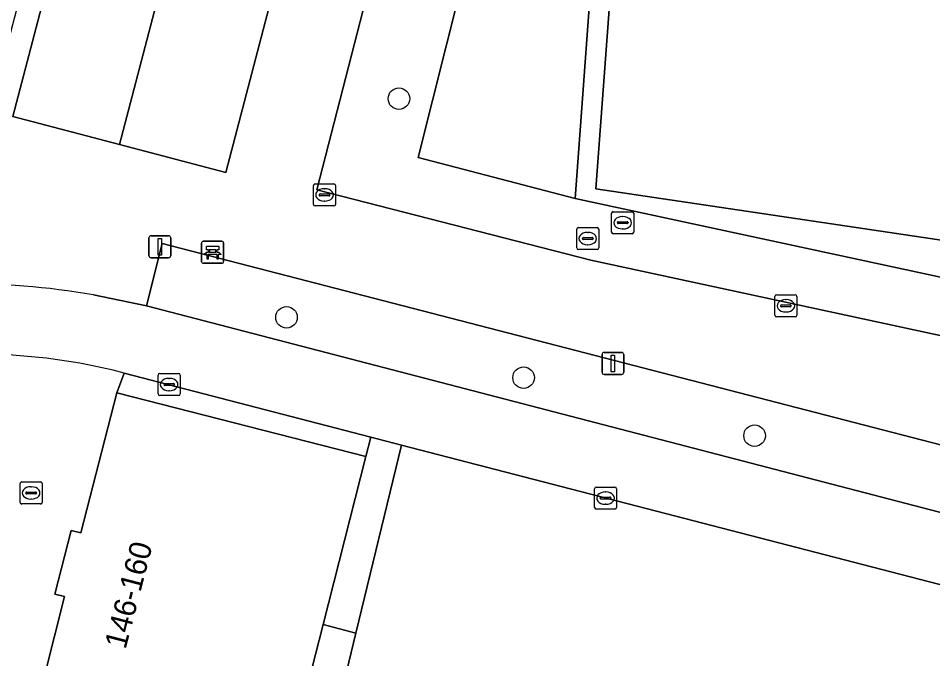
# Model space of a CAD drawing. Extents: x 163683 to 164494, y 382709 to 383872.
# Drawn here: x 164078.91 to 164120.38, y 383255.37 to 383284.39 of the extents above; entities that cross this region are included whole.
import ezdxf

# ---------------------------------------------------------------- set-up
doc = ezdxf.new("R2010")
doc.units = 0
for name, color, linetype in [('IMGEO_Bank', 7, 'Continuous'), ('IMGEO_Boom', 7, 'Continuous'), ('IMGEO_Groenvoorziening', 7, 'Continuous'), ('IMGEO_Kolk', 7, 'Continuous'), ('IMGEO_Lichtmast', 7, 'Continuous'), ('IMGEO_Pand', 7, 'Continuous'), ('IMGEO_Pand_nummerreeks', 7, 'Continuous'), ('IMGEO_Rijbaan_lokaal_open', 7, 'Continuous'), ('IMGEO_Rioolput', 7, 'Continuous'), ('IMGEO_Voetpad_op_trap', 7, 'Continuous'), ('IMGEO_Voetpad_open', 7, 'Continuous')]:
    doc.layers.add(name, color=color, linetype=linetype)

msp = doc.modelspace()

# ---------------------------------------------------------------- linework, layer by layer
at = {"layer": 'IMGEO_Bank'}
for p, q in [((164087.295, 383274.287), (164088.136, 383274.287)), ((164088.136, 383274.287), (164087.295, 383274.287)), ((164087.22, 383273.362), (164087.22, 383274.203)), ((164087.22, 383274.203), (164087.22, 383273.362)), ((164087.529, 383273.793), (164087.529, 383273.899)), ((164087.573, 383273.899), (164087.573, 383273.793)), ((164087.861, 383273.905), (164087.579, 383273.905)), ((164087.867, 383273.793), (164087.867, 383273.899)), ((164087.911, 383273.899), (164087.911, 383273.793)), ((164088.22, 383274.212), (164088.22, 383273.371)), ((164088.22, 383273.371), (164088.22, 383274.212)), ((164087.917, 383273.685), (164087.524, 383273.685)), ((164087.579, 383273.787), (164087.861, 383273.787)), ((164088.145, 383273.287), (164087.304, 383273.287)), ((164087.304, 383273.287), (164088.145, 383273.287))]:
    msp.add_line(p, q, dxfattribs=at)
for points in [[(164087.523, 383273.905), (164087.437, 383273.905), (164087.437, 383274.066), (164088, 383274.066), (164088, 383273.905), (164087.917, 383273.905)], [(164087.467, 383273.685), (164087.325, 383273.685), (164087.437, 383273.787), (164087.523, 383273.787)], [(164087.517, 383273.678), (164087.517, 383273.471), (164087.474, 383273.471), (164087.474, 383273.678)], [(164087.917, 383273.787), (164088, 383273.787), (164088.112, 383273.685), (164087.973, 383273.685)], [(164087.967, 383273.678), (164087.967, 383273.471), (164087.923, 383273.471), (164087.923, 383273.678)]]:
    msp.add_lwpolyline(points, dxfattribs=at)
for centre, radius, start, end in [((164087.298, 383274.209), 0.0779, 92.4484, 184.2845), ((164087.298, 383274.209), 0.0779, 92.4484, 184.2845), ((164088.142, 383274.209), 0.0779, 2.4484, 94.2845), ((164088.142, 383274.209), 0.0779, 2.4484, 94.2845), ((164087.522, 383273.898), 0.00671, 2.8957, 87.1043), ((164087.579, 383273.898), 0.00671, 92.8957, 177.1043), ((164087.861, 383273.898), 0.00671, 2.8957, 87.1043), ((164087.918, 383273.898), 0.00671, 92.8957, 177.1043), ((164087.467, 383273.678), 0.00671, 2.8957, 87.1043), ((164087.524, 383273.678), 0.00671, 92.8957, 177.1043), ((164087.522, 383273.794), 0.00671, 272.8957, 357.1043), ((164087.579, 383273.794), 0.00671, 182.8957, 267.1043), ((164087.861, 383273.794), 0.00671, 272.8957, 357.1043), ((164087.918, 383273.794), 0.00671, 182.8957, 267.1043), ((164087.916, 383273.678), 0.00671, 2.8957, 87.1043), ((164087.973, 383273.678), 0.00671, 92.8957, 177.1043), ((164087.298, 383273.365), 0.0779, 182.4484, 274.2845), ((164087.298, 383273.365), 0.0779, 182.4484, 274.2845), ((164088.142, 383273.365), 0.0779, 272.4484, 4.2845), ((164088.142, 383273.365), 0.0779, 272.4484, 4.2845)]:
    msp.add_arc(centre, radius, start, end, dxfattribs=at)
at = {"layer": 'IMGEO_Boom'}
for centre in [(164096.172, 383280.748), (164091.074, 383270.838), (164101.825, 383268.106), (164112.302, 383265.477)]:
    msp.add_circle(centre, 0.489, dxfattribs=at)
at = {"layer": 'IMGEO_Groenvoorziening'}
for points in [[(164082.726, 383295.459), (164078.661, 383279.939), (164083.497, 383278.668), (164087.565, 383294.203)], [(164088.328, 383277.399), (164092.391, 383292.951), (164087.565, 383294.203), (164083.497, 383278.668)], [(164104.165, 383276.221), (164097.05, 383278.083), (164100.264, 383290.889), (164096.377, 383291.894), (164092.452, 383276.624), (164104.87, 383273.428), (164157.09, 383262.182), (164159.765, 383264.084), (164160.049, 383266.117), (164152.429, 383266.819), (164144.47, 383267.553)], [(164105.146, 383289.627), (164100.264, 383290.889), (164097.05, 383278.083), (164104.165, 383276.221)], [(164125.123, 383263.925), (164085.439, 383274.191), (164084.726, 383271.367), (164124.347, 383261.058)], [(164083.709, 383268.31), (164083.373, 383267.424), (164094.678, 383264.537), (164094.904, 383265.411)], [(164120.646, 383250), (164123.272, 383257.038), (164123.622, 383257.976), (164096.288, 383265.053), (164094.222, 383256.527), (164090.371, 383240.637), (164088.728, 383241.035), (164087.976, 383238.019), (164090.482, 383237.371), (164092.518, 383236.844), (164113.599, 383231.393), (164114.133, 383232.549)]]:
    msp.add_lwpolyline(points, close=True, dxfattribs=at)
at = {"layer": 'IMGEO_Kolk'}
for p, q in [((164092.296, 383275.96), (164092.296, 383276.812)), ((164092.371, 383276.886), (164093.223, 383276.886)), ((164093.297, 383276.812), (164093.297, 383275.96)), ((164092.555, 383276.38), (164092.555, 383276.392)), ((164092.993, 383276.343), (164092.595, 383276.343)), ((164092.598, 383276.429), (164092.996, 383276.429)), ((164092.784, 383276.666), (164092.809, 383276.666)), ((164093.039, 383276.392), (164093.039, 383276.38)), ((164093.223, 383275.886), (164092.371, 383275.886)), ((164092.807, 383276.106), (164092.782, 383276.106)), ((164113.222, 383270.935), (164113.222, 383271.787)), ((164113.297, 383271.861), (164114.149, 383271.861)), ((164114.223, 383271.787), (164114.223, 383270.935)), ((164113.481, 383271.355), (164113.481, 383271.367)), ((164113.524, 383271.404), (164113.922, 383271.404)), ((164113.71, 383271.641), (164113.735, 383271.641)), ((164113.965, 383271.367), (164113.965, 383271.355)), ((164113.919, 383271.318), (164113.521, 383271.318)), ((164113.733, 383271.081), (164113.708, 383271.081)), ((164114.149, 383270.861), (164113.297, 383270.861)), ((164085.249, 383267.368), (164085.249, 383268.22)), ((164085.324, 383268.294), (164086.176, 383268.294)), ((164085.737, 383268.074), (164085.762, 383268.074)), ((164086.25, 383268.22), (164086.25, 383267.368)), ((164085.508, 383267.788), (164085.508, 383267.8)), ((164085.946, 383267.751), (164085.548, 383267.751)), ((164085.551, 383267.837), (164085.949, 383267.837)), ((164085.992, 383267.8), (164085.992, 383267.788)), ((164086.176, 383267.294), (164085.324, 383267.294)), ((164085.76, 383267.514), (164085.735, 383267.514)), ((164105.042, 383262.222), (164105.042, 383263.074)), ((164105.117, 383263.148), (164105.969, 383263.148)), ((164106.043, 383263.074), (164106.043, 383262.222)), ((164105.301, 383262.642), (164105.301, 383262.654)), ((164105.344, 383262.691), (164105.742, 383262.691)), ((164105.53, 383262.928), (164105.555, 383262.928)), ((164105.785, 383262.654), (164105.785, 383262.642)), ((164105.739, 383262.605), (164105.341, 383262.605)), ((164105.553, 383262.368), (164105.528, 383262.368)), ((164105.969, 383262.148), (164105.117, 383262.148))]:
    msp.add_line(p, q, dxfattribs=at)
for points in [[(164092.296, 383275.96), (164092.296, 383276.812)], [(164092.371, 383276.886), (164093.223, 383276.886)], [(164093.297, 383276.812), (164093.297, 383275.96)], [(164093.223, 383275.886), (164092.371, 383275.886)], [(164113.222, 383270.935), (164113.222, 383271.787)], [(164113.297, 383271.861), (164114.149, 383271.861)], [(164114.223, 383271.787), (164114.223, 383270.935)], [(164114.149, 383270.861), (164113.297, 383270.861)], [(164085.249, 383267.368), (164085.249, 383268.22)], [(164085.324, 383268.294), (164086.176, 383268.294)], [(164086.25, 383268.22), (164086.25, 383267.368)], [(164086.176, 383267.294), (164085.324, 383267.294)], [(164105.042, 383262.222), (164105.042, 383263.074)], [(164105.117, 383263.148), (164105.969, 383263.148)], [(164106.043, 383263.074), (164106.043, 383262.222)], [(164105.969, 383262.148), (164105.117, 383262.148)]]:
    msp.add_lwpolyline(points, dxfattribs=at)
for centre, radius, start, end in [((164092.373, 383276.81), 0.0765, 91.552, 178.448), ((164092.373, 383276.81), 0.0765, 91.552, 178.448), ((164093.221, 383276.81), 0.0765, 1.552, 88.448), ((164093.221, 383276.81), 0.0765, 1.552, 88.448), ((164092.595, 383276.389), 0.0403, 85.8775, 175.7526), ((164092.592, 383276.379), 0.0366, 178.938, 274.7102), ((164092.996, 383276.386), 0.043, 264.8664, 352.4533), ((164093, 383276.391), 0.0386, 1.7309, 96.639), ((164092.373, 383275.962), 0.0765, 181.552, 268.448), ((164092.373, 383275.962), 0.0765, 181.552, 268.448), ((164093.221, 383275.962), 0.0765, 271.552, 358.448), ((164093.221, 383275.962), 0.0765, 271.552, 358.448), ((164113.299, 383271.785), 0.0765, 91.552, 178.448), ((164113.299, 383271.785), 0.0765, 91.552, 178.448), ((164114.147, 383271.785), 0.0765, 1.552, 88.448), ((164114.147, 383271.785), 0.0765, 1.552, 88.448), ((164113.521, 383271.364), 0.0403, 85.8775, 175.7526), ((164113.518, 383271.354), 0.0366, 178.938, 274.7102), ((164113.922, 383271.361), 0.043, 264.8664, 352.4533), ((164113.926, 383271.366), 0.0386, 1.7309, 96.639), ((164113.299, 383270.937), 0.0765, 181.552, 268.448), ((164113.299, 383270.937), 0.0765, 181.552, 268.448), ((164114.147, 383270.937), 0.0765, 271.552, 358.448), ((164114.147, 383270.937), 0.0765, 271.552, 358.448), ((164085.326, 383268.218), 0.0765, 91.552, 178.448), ((164085.326, 383268.218), 0.0765, 91.552, 178.448), ((164086.174, 383268.218), 0.0765, 1.552, 88.448), ((164086.174, 383268.218), 0.0765, 1.552, 88.448), ((164085.548, 383267.797), 0.0403, 85.8775, 175.7526), ((164085.545, 383267.787), 0.0366, 178.938, 274.7102), ((164085.949, 383267.794), 0.043, 264.8664, 352.4533), ((164085.953, 383267.799), 0.0386, 1.7309, 96.639), ((164085.326, 383267.37), 0.0765, 181.552, 268.448), ((164085.326, 383267.37), 0.0765, 181.552, 268.448), ((164086.174, 383267.37), 0.0765, 271.552, 358.448), ((164086.174, 383267.37), 0.0765, 271.552, 358.448), ((164105.119, 383263.072), 0.0765, 91.552, 178.448), ((164105.119, 383263.072), 0.0765, 91.552, 178.448), ((164105.967, 383263.072), 0.0765, 1.552, 88.448), ((164105.967, 383263.072), 0.0765, 1.552, 88.448), ((164105.341, 383262.651), 0.0403, 85.8775, 175.7526), ((164105.338, 383262.641), 0.0366, 178.938, 274.7102), ((164105.742, 383262.648), 0.043, 264.8664, 352.4533), ((164105.746, 383262.653), 0.0386, 1.7309, 96.639), ((164105.119, 383262.224), 0.0765, 181.552, 268.448), ((164105.119, 383262.224), 0.0765, 181.552, 268.448), ((164105.967, 383262.224), 0.0765, 271.552, 358.448), ((164105.967, 383262.224), 0.0765, 271.552, 358.448)]:
    msp.add_arc(centre, radius, start, end, dxfattribs=at)
for centre, major_axis, ratio, start_param, end_param in [((164092.783, 383276.386), (-0.387, 0.002), 0.722429, 4.712389, 7.853982), ((164092.808, 383276.386), (-0.39, 0.002), 0.717154, 1.570796, 4.712389), ((164113.709, 383271.361), (-0.387, 0.002), 0.722429, 4.712389, 7.853982), ((164113.734, 383271.361), (-0.39, 0.002), 0.717154, 1.570796, 4.712389), ((164085.736, 383267.794), (-0.387, 0.002), 0.722429, 4.712389, 7.853982), ((164085.761, 383267.794), (-0.39, 0.002), 0.717154, 1.570796, 4.712389), ((164105.529, 383262.648), (-0.387, 0.002), 0.722429, 4.712389, 7.853982), ((164105.554, 383262.648), (-0.39, 0.002), 0.717154, 1.570796, 4.712389)]:
    msp.add_ellipse(centre, major_axis=major_axis, ratio=ratio, start_param=start_param, end_param=end_param, dxfattribs=at)
at = {"layer": 'IMGEO_Lichtmast'}
for p, q in [((164084.83, 383273.636), (164084.83, 383274.436)), ((164084.83, 383274.436), (164084.83, 383273.636)), ((164084.93, 383274.536), (164085.72, 383274.536)), ((164085.72, 383274.536), (164084.93, 383274.536)), ((164085.82, 383274.436), (164085.82, 383273.636)), ((164085.82, 383273.636), (164085.82, 383274.436)), ((164085.72, 383273.536), (164084.93, 383273.536)), ((164084.93, 383273.536), (164085.72, 383273.536)), ((164105.482, 383269.249), (164106.272, 383269.249)), ((164106.272, 383269.249), (164105.482, 383269.249)), ((164105.382, 383268.349), (164105.382, 383269.149)), ((164105.382, 383269.149), (164105.382, 383268.349)), ((164106.372, 383269.149), (164106.372, 383268.349)), ((164106.372, 383268.349), (164106.372, 383269.149)), ((164106.272, 383268.249), (164105.482, 383268.249)), ((164105.482, 383268.249), (164106.272, 383268.249))]:
    msp.add_line(p, q, dxfattribs=at)
for points in [[(164085.25, 383274.411), (164085.4, 383274.411), (164085.4, 383273.661), (164085.25, 383273.661), (164085.25, 383274.411)], [(164105.802, 383269.124), (164105.952, 383269.124), (164105.952, 383268.374), (164105.802, 383268.374), (164105.802, 383269.124)]]:
    msp.add_lwpolyline(points, dxfattribs=at)
for centre, start, end in [((164084.93, 383274.436), 90, 180), ((164084.93, 383274.436), 90, 180), ((164085.72, 383274.436), 0, 90), ((164085.72, 383274.436), 360, 90), ((164084.93, 383273.636), 180, 270), ((164084.93, 383273.636), 180, 270), ((164085.72, 383273.636), 270, 0), ((164085.72, 383273.636), 270, 0), ((164105.482, 383269.149), 90, 180), ((164105.482, 383269.149), 90, 180), ((164106.272, 383269.149), 0, 90), ((164106.272, 383269.149), 360, 90), ((164105.482, 383268.349), 180, 270), ((164105.482, 383268.349), 180, 270), ((164106.272, 383268.349), 270, 0), ((164106.272, 383268.349), 270, 0)]:
    msp.add_arc(centre, 0.1, start, end, dxfattribs=at)
at = {"layer": 'IMGEO_Pand'}
msp.add_lwpolyline([(164106.517, 383295.769), (164105.106, 383276.669), (164152.837, 383269.576), (164154.457, 383280.534), (164149.581, 383281.003), (164150.192, 383285.109)], dxfattribs=at)
msp.add_lwpolyline([(164079.651, 383252.859), (164090.965, 383250), (164092.732, 383256.916), (164094.678, 383264.537), (164083.373, 383267.424), (164081.75, 383261.072), (164081.309, 383261.185), (164080.57, 383258.293), (164080.997, 383258.184)], close=True, dxfattribs=at)
at = {"layer": 'IMGEO_Rijbaan_lokaal_open'}
for points in [[(164084.726, 383271.367), (164082.321, 383271.854)], [(164271.701, 383222.816), (164268.729, 383223.586), (164261.081, 383225.568), (164257.211, 383226.591), (164216.897, 383237.018), (164213.023, 383237.975), (164172.813, 383248.485), (164168.945, 383249.5), (164163.294, 383250.964), (164159.824, 383251.896), (164128.56, 383259.97), (164124.347, 383261.058), (164084.726, 383271.367)], [(164083.709, 383268.31), (164094.904, 383265.411), (164096.288, 383265.053), (164123.622, 383257.976), (164127.773, 383256.901), (164139.072, 383253.976), (164139.075, 383253.975), (164140.374, 383253.639), (164144.135, 383252.665), (164159.002, 383248.816), (164162.51, 383247.908)]]:
    msp.add_lwpolyline(points, dxfattribs=at)
for centre, radius, start, end in [((164076.751, 383240.393), 31.95, 79.9604, 91.3777), ((164077.169, 383243.67), 25.494, 75.135, 93.5957)]:
    msp.add_arc(centre, radius, start, end, dxfattribs=at)
at = {"layer": 'IMGEO_Rioolput'}
for p, q in [((164105.819, 383274.702), (164105.819, 383275.554)), ((164105.894, 383275.628), (164106.746, 383275.628)), ((164106.82, 383275.554), (164106.82, 383274.702)), ((164106.078, 383275.122), (164106.078, 383275.134)), ((164106.516, 383275.085), (164106.118, 383275.085)), ((164106.121, 383275.171), (164106.519, 383275.171)), ((164106.307, 383275.408), (164106.332, 383275.408)), ((164106.562, 383275.134), (164106.562, 383275.122)), ((164104.234, 383273.982), (164104.234, 383274.834)), ((164104.309, 383274.908), (164105.161, 383274.908)), ((164104.722, 383274.688), (164104.747, 383274.688)), ((164105.235, 383274.834), (164105.235, 383273.982)), ((164106.33, 383274.848), (164106.305, 383274.848)), ((164104.493, 383274.402), (164104.493, 383274.414)), ((164104.931, 383274.365), (164104.533, 383274.365)), ((164104.536, 383274.451), (164104.934, 383274.451)), ((164104.977, 383274.414), (164104.977, 383274.402)), ((164106.746, 383274.628), (164105.894, 383274.628)), ((164105.161, 383273.908), (164104.309, 383273.908)), ((164104.745, 383274.128), (164104.72, 383274.128)), ((164078.989, 383262.454), (164078.989, 383263.306)), ((164079.064, 383263.38), (164079.916, 383263.38)), ((164079.477, 383263.16), (164079.502, 383263.16)), ((164079.99, 383263.306), (164079.99, 383262.454)), ((164079.248, 383262.874), (164079.248, 383262.886)), ((164079.686, 383262.837), (164079.288, 383262.837)), ((164079.291, 383262.923), (164079.689, 383262.923)), ((164079.732, 383262.886), (164079.732, 383262.874)), ((164079.916, 383262.38), (164079.064, 383262.38)), ((164079.5, 383262.6), (164079.475, 383262.6))]:
    msp.add_line(p, q, dxfattribs=at)
for points in [[(164105.819, 383274.702), (164105.819, 383275.554)], [(164105.894, 383275.628), (164106.746, 383275.628)], [(164106.82, 383275.554), (164106.82, 383274.702)], [(164104.234, 383273.982), (164104.234, 383274.834)], [(164104.309, 383274.908), (164105.161, 383274.908)], [(164105.235, 383274.834), (164105.235, 383273.982)], [(164106.746, 383274.628), (164105.894, 383274.628)], [(164105.161, 383273.908), (164104.309, 383273.908)], [(164078.989, 383262.454), (164078.989, 383263.306)], [(164079.064, 383263.38), (164079.916, 383263.38)], [(164079.99, 383263.306), (164079.99, 383262.454)], [(164079.916, 383262.38), (164079.064, 383262.38)]]:
    msp.add_lwpolyline(points, dxfattribs=at)
for centre, radius, start, end in [((164105.896, 383275.552), 0.0765, 91.552, 178.448), ((164105.896, 383275.552), 0.0765, 91.552, 178.448), ((164106.744, 383275.552), 0.0765, 1.552, 88.448), ((164106.744, 383275.552), 0.0765, 1.552, 88.448), ((164106.118, 383275.131), 0.0403, 85.8775, 175.7526), ((164106.115, 383275.121), 0.0366, 178.938, 274.7102), ((164106.519, 383275.128), 0.043, 264.8664, 352.4533), ((164106.523, 383275.133), 0.0386, 1.7309, 96.639), ((164104.311, 383274.832), 0.0765, 91.552, 178.448), ((164104.311, 383274.832), 0.0765, 91.552, 178.448), ((164105.159, 383274.832), 0.0765, 1.552, 88.448), ((164105.159, 383274.832), 0.0765, 1.552, 88.448), ((164105.896, 383274.704), 0.0765, 181.552, 268.448), ((164105.896, 383274.704), 0.0765, 181.552, 268.448), ((164106.744, 383274.704), 0.0765, 271.552, 358.448), ((164106.744, 383274.704), 0.0765, 271.552, 358.448), ((164104.533, 383274.411), 0.0403, 85.8775, 175.7526), ((164104.53, 383274.401), 0.0366, 178.938, 274.7102), ((164104.934, 383274.408), 0.043, 264.8664, 352.4533), ((164104.938, 383274.413), 0.0386, 1.7309, 96.639), ((164104.311, 383273.984), 0.0765, 181.552, 268.448), ((164104.311, 383273.984), 0.0765, 181.552, 268.448), ((164105.159, 383273.984), 0.0765, 271.552, 358.448), ((164105.159, 383273.984), 0.0765, 271.552, 358.448), ((164079.066, 383263.304), 0.0765, 91.552, 178.448), ((164079.066, 383263.304), 0.0765, 91.552, 178.448), ((164079.914, 383263.304), 0.0765, 1.552, 88.448), ((164079.914, 383263.304), 0.0765, 1.552, 88.448), ((164079.288, 383262.883), 0.0403, 85.8775, 175.7526), ((164079.285, 383262.873), 0.0366, 178.938, 274.7102), ((164079.689, 383262.88), 0.043, 264.8664, 352.4533), ((164079.693, 383262.885), 0.0386, 1.7309, 96.639), ((164079.066, 383262.456), 0.0765, 181.552, 268.448), ((164079.066, 383262.456), 0.0765, 181.552, 268.448), ((164079.914, 383262.456), 0.0765, 271.552, 358.448), ((164079.914, 383262.456), 0.0765, 271.552, 358.448)]:
    msp.add_arc(centre, radius, start, end, dxfattribs=at)
for centre, major_axis, ratio, start_param, end_param in [((164106.306, 383275.128), (-0.387, 0.002), 0.722429, 4.712389, 7.853982), ((164106.331, 383275.128), (-0.39, 0.002), 0.717154, 1.570796, 4.712389), ((164104.721, 383274.408), (-0.387, 0.002), 0.722429, 4.712389, 7.853982), ((164104.746, 383274.408), (-0.39, 0.002), 0.717154, 1.570796, 4.712389), ((164079.476, 383262.88), (-0.387, 0.002), 0.722429, 4.712389, 7.853982), ((164079.501, 383262.88), (-0.39, 0.002), 0.717154, 1.570796, 4.712389)]:
    msp.add_ellipse(centre, major_axis=major_axis, ratio=ratio, start_param=start_param, end_param=end_param, dxfattribs=at)
at = {"layer": 'IMGEO_Voetpad_op_trap'}
msp.add_lwpolyline([(164096.288, 383265.053), (164094.904, 383265.411), (164094.678, 383264.537), (164092.732, 383256.916), (164094.222, 383256.527)], close=True, dxfattribs=at)
at = {"layer": 'IMGEO_Voetpad_open'}
for points in [[(164167.597, 383257.227), (164157.09, 383262.182), (164104.87, 383273.428), (164092.452, 383276.624), (164096.377, 383291.894), (164100.264, 383290.889), (164105.146, 383289.627), (164104.165, 383276.221), (164144.47, 383267.553), (164152.429, 383266.819), (164152.837, 383269.576), (164105.106, 383276.669), (164106.517, 383295.769), (164087.253, 383300.767), (164083.28, 383301.798), (164076.416, 383275.682), (164069.907, 383273.328), (164068.019, 383272.649), (164066.67, 383272.184), (164065.393, 383272.51), (164066.402, 383269.822), (164066.728, 383269.996)], [(164082.321, 383271.854), (164084.726, 383271.367), (164085.439, 383274.191), (164125.123, 383263.925), (164124.347, 383261.058), (164128.56, 383259.97), (164129.301, 383262.861), (164160.62, 383254.762), (164159.824, 383251.896), (164163.294, 383250.964)], [(164120.646, 383250), (164114.133, 383232.549), (164113.599, 383231.393), (164092.518, 383236.844), (164090.482, 383237.371), (164087.976, 383238.019), (164086.89, 383233.668), (164075.456, 383236.441), (164077.023, 383242.901), (164076.702, 383242.978), (164077.42, 383245.941), (164077.875, 383245.831), (164079.651, 383252.859), (164080.997, 383258.184), (164080.57, 383258.293), (164081.309, 383261.185), (164081.75, 383261.072), (164083.373, 383267.424), (164083.709, 383268.31)]]:
    msp.add_lwpolyline(points, dxfattribs=at)
for points in [[(164088.328, 383277.399), (164083.497, 383278.668), (164078.661, 383279.939), (164082.726, 383295.459), (164087.565, 383294.203), (164092.391, 383292.951)], [(164094.222, 383256.527), (164092.732, 383256.916), (164090.965, 383250), (164089.235, 383243.065), (164088.728, 383241.035), (164090.371, 383240.637)]]:
    msp.add_lwpolyline(points, close=True, dxfattribs=at)
for centre, radius, start, end in [((164076.751, 383240.393), 31.95, 79.9604, 91.3777), ((164077.169, 383243.67), 25.494, 75.135, 93.5957)]:
    msp.add_arc(centre, radius, start, end, dxfattribs=at)

# ---------------------------------------------------------------- texts
at = {"layer": 'IMGEO_Pand_nummerreeks'}
msp.add_text('146-160', height=1, rotation=75.4219, dxfattribs=at).set_placement((164083.771, 383255.761))

doc.saveas('drawing.dxf')
